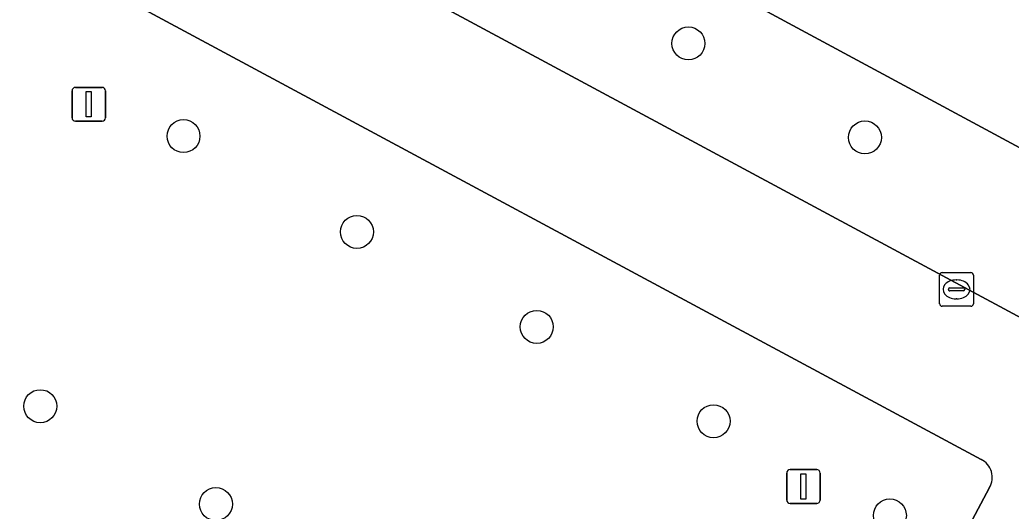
# Model space of a CAD drawing. Extents: x 159489 to 160304, y 383825 to 384531.
# Drawn here: x 159739.45 to 159768.87, y 384216.55 to 384231.12 of the extents above; entities that cross this region are included whole.
import ezdxf

# ---------------------------------------------------------------- set-up
doc = ezdxf.new("R2010")
doc.units = 0
for name, color, linetype in [('IMGEO_Boom', 7, 'Continuous'), ('IMGEO_Groenvoorziening', 7, 'Continuous'), ('IMGEO_Kolk', 7, 'Continuous'), ('IMGEO_Lichtmast', 7, 'Continuous'), ('IMGEO_Rijbaan_lokaal_gesloten', 7, 'Continuous'), ('IMGEO_Voetgangersgebied_gesloten', 7, 'Continuous')]:
    doc.layers.add(name, color=color, linetype=linetype)

msp = doc.modelspace()

# ---------------------------------------------------------------- linework, layer by layer
at = {"layer": 'IMGEO_Boom'}
for centre in [(159759.29, 384230.422), (159744.311, 384227.672), (159764.531, 384227.633), (159749.458, 384224.83), (159754.79, 384222.016), (159740.062, 384219.664), (159760.037, 384219.219), (159745.271, 384216.762), (159765.269, 384216.425)]:
    msp.add_circle(centre, 0.489, dxfattribs=at)
at = {"layer": 'IMGEO_Groenvoorziening'}
for points in [[(159770.813, 384222.109), (159772.562, 384225.477), (159711.716, 384258.252)], [(159712.63, 384252.667), (159769.966, 384221.85)], [(159767.975, 384218.084), (159713.589, 384247.309)], [(159712.68, 384246.741), (159714.889, 384220.13), (159751.393, 384200.54), (159757.536, 384197.201), (159763.508, 384208.378), (159768.226, 384217.251)]]:
    msp.add_lwpolyline(points, dxfattribs=at)
msp.add_arc((159767.72, 384217.553), 0.589, 329.2011, 64.3362, dxfattribs=at)
at = {"layer": 'IMGEO_Kolk'}
for p, q in [((159766.747, 384222.701), (159766.747, 384223.553)), ((159766.822, 384223.627), (159767.674, 384223.627)), ((159767.748, 384223.553), (159767.748, 384222.701)), ((159767.235, 384223.407), (159767.26, 384223.407)), ((159767.006, 384223.121), (159767.006, 384223.133)), ((159767.444, 384223.084), (159767.046, 384223.084)), ((159767.049, 384223.17), (159767.447, 384223.17)), ((159767.49, 384223.133), (159767.49, 384223.121)), ((159767.674, 384222.627), (159766.822, 384222.627)), ((159767.258, 384222.847), (159767.233, 384222.847))]:
    msp.add_line(p, q, dxfattribs=at)
for points in [[(159766.747, 384222.701), (159766.747, 384223.553)], [(159766.822, 384223.627), (159767.674, 384223.627)], [(159767.748, 384223.553), (159767.748, 384222.701)], [(159767.674, 384222.627), (159766.822, 384222.627)]]:
    msp.add_lwpolyline(points, dxfattribs=at)
for centre, radius, start, end in [((159766.824, 384223.551), 0.0765, 91.552, 178.448), ((159766.824, 384223.551), 0.0765, 91.552, 178.448), ((159767.672, 384223.551), 0.0765, 1.552, 88.448), ((159767.672, 384223.551), 0.0765, 1.552, 88.448), ((159767.046, 384223.13), 0.0403, 85.8775, 175.7526), ((159767.043, 384223.12), 0.0366, 178.938, 274.7102), ((159767.447, 384223.127), 0.043, 264.8664, 352.4533), ((159767.451, 384223.132), 0.0386, 1.7309, 96.639), ((159766.824, 384222.703), 0.0765, 181.552, 268.448), ((159766.824, 384222.703), 0.0765, 181.552, 268.448), ((159767.672, 384222.703), 0.0765, 271.552, 358.448), ((159767.672, 384222.703), 0.0765, 271.552, 358.448)]:
    msp.add_arc(centre, radius, start, end, dxfattribs=at)
for centre, major_axis, ratio, start_param, end_param in [((159767.234, 384223.127), (-0.387, 0.002), 0.722429, 4.712389, 7.853982), ((159767.259, 384223.127), (-0.39, 0.002), 0.717154, 1.570796, 4.712389)]:
    msp.add_ellipse(centre, major_axis=major_axis, ratio=ratio, start_param=start_param, end_param=end_param, dxfattribs=at)
at = {"layer": 'IMGEO_Lichtmast'}
for p, q in [((159741.103, 384229.118), (159741.893, 384229.118)), ((159741.893, 384229.118), (159741.103, 384229.118)), ((159741.003, 384228.218), (159741.003, 384229.018)), ((159741.003, 384229.018), (159741.003, 384228.218)), ((159741.993, 384229.018), (159741.993, 384228.218)), ((159741.993, 384228.218), (159741.993, 384229.018)), ((159741.893, 384228.118), (159741.103, 384228.118)), ((159741.103, 384228.118), (159741.893, 384228.118)), ((159762.208, 384216.882), (159762.208, 384217.682)), ((159762.208, 384217.682), (159762.208, 384216.882)), ((159762.308, 384217.782), (159763.098, 384217.782)), ((159763.098, 384217.782), (159762.308, 384217.782)), ((159763.198, 384217.682), (159763.198, 384216.882)), ((159763.198, 384216.882), (159763.198, 384217.682)), ((159763.098, 384216.782), (159762.308, 384216.782)), ((159762.308, 384216.782), (159763.098, 384216.782))]:
    msp.add_line(p, q, dxfattribs=at)
for points in [[(159741.423, 384228.993), (159741.573, 384228.993), (159741.573, 384228.243), (159741.423, 384228.243), (159741.423, 384228.993)], [(159762.628, 384217.657), (159762.778, 384217.657), (159762.778, 384216.907), (159762.628, 384216.907), (159762.628, 384217.657)]]:
    msp.add_lwpolyline(points, dxfattribs=at)
for centre, start, end in [((159741.103, 384229.018), 90, 180), ((159741.103, 384229.018), 90, 180), ((159741.893, 384229.018), 0, 90), ((159741.893, 384229.018), 360, 90), ((159741.103, 384228.218), 180, 270), ((159741.103, 384228.218), 180, 270), ((159741.893, 384228.218), 270, 0), ((159741.893, 384228.218), 270, 0), ((159762.308, 384217.682), 90, 180), ((159762.308, 384217.682), 90, 180), ((159763.098, 384217.682), 0, 90), ((159763.098, 384217.682), 360, 90), ((159762.308, 384216.882), 180, 270), ((159762.308, 384216.882), 180, 270), ((159763.098, 384216.882), 270, 0), ((159763.098, 384216.882), 270, 0)]:
    msp.add_arc(centre, 0.1, start, end, dxfattribs=at)
at = {"layer": 'IMGEO_Rijbaan_lokaal_gesloten'}
msp.add_lwpolyline([(159660.257, 384289.932), (159577.41, 384334.529), (159578.411, 384329.953), (159580.7, 384328.729), (159648.201, 384292.407), (159658.313, 384286.981), (159698.746, 384265.2), (159711.716, 384258.252), (159772.562, 384225.477)], dxfattribs=at)
at = {"layer": 'IMGEO_Voetgangersgebied_gesloten'}
for points in [[(159769.966, 384221.85), (159712.63, 384252.667)], [(159713.589, 384247.309), (159767.975, 384218.084)], [(159768.226, 384217.251), (159763.508, 384208.378), (159757.536, 384197.201), (159759.321, 384196.257), (159764.813, 384206.538), (159769.966, 384216.295)]]:
    msp.add_lwpolyline(points, dxfattribs=at)
msp.add_arc((159767.72, 384217.553), 0.589, 329.2011, 64.3362, dxfattribs=at)

doc.saveas('drawing.dxf')
